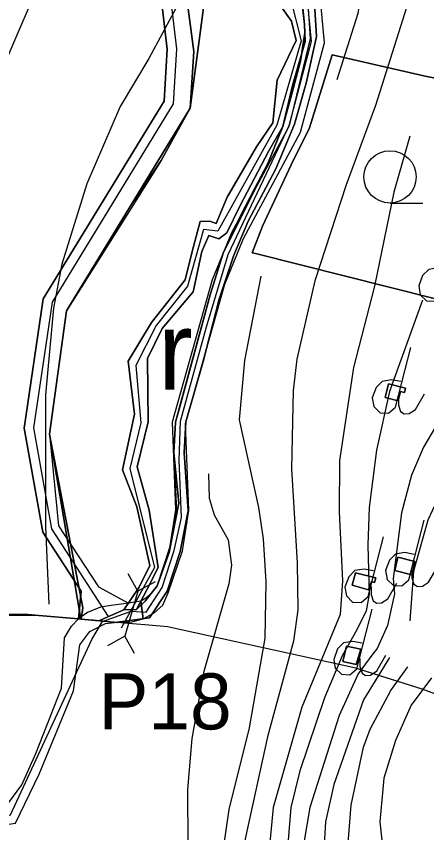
# Model space of a CAD drawing. Extents: x -1900516 to -575031, y -3809306 to -1157387.
# Drawn here: x -577832 to -577722.1, y -1161328.5 to -1161109.9 of the extents above; entities that cross this region are included whole.
import ezdxf

# ---------------------------------------------------------------- set-up
doc = ezdxf.new("R2010")
doc.units = 0
for name, color, linetype in [('01_OBVOD PÚ', 7, 'Continuous'), ('01_PARCELY_NÁVRH_PC', 7, 'Continuous'), ('01_PRVKY PRŮZKUMU', 7, 'Continuous'), ('01_SPRÁV_HRANICE', 7, 'Continuous'), ('01_VRSTEVNICE', 7, 'Continuous'), ('02_KULTURY STAV', 7, 'Continuous'), ('03_PC_NÁVRH', 7, 'Continuous'), ('03_PC_OBJEKTY_NÁVRH', 7, 'Continuous'), ('03_PC_STAV', 7, 'Continuous'), ('04_ZPF_OP_ORGAN', 7, 'Continuous'), ('05_VHO_V_TOK', 7, 'Continuous'), ('06_CHR_ÚZEMÍ', 7, 'Continuous'), ('06_ÚSES_BK', 7, 'Continuous')]:
    doc.layers.add(name, color=color, linetype=linetype)

msp = doc.modelspace()

# ---------------------------------------------------------------- linework, layer by layer
at = {"layer": '01_OBVOD PÚ'}
msp.add_lwpolyline([(-577536.34, -1161087.8), (-577579.71, -1161195.12), (-577586.41, -1161212.58), (-577595.83, -1161233.79), (-577602.65, -1161246.61), (-577606.83, -1161252.46), (-577611.73, -1161260.15), (-577628.1, -1161282.46), (-577632.96, -1161289.06), (-577654.64, -1161315.59), (-577704.91, -1161296.89), (-577723.33, -1161290.04), (-577738.87, -1161285.16), (-577741.11, -1161284.46), (-577791.55, -1161273.38), (-577796.53, -1161272.94), (-577801.98, -1161272.46), (-577805.05, -1161272.19), (-577811.48, -1161271.62), (-577812.83, -1161271.5), (-577826.04, -1161270.33), (-577828.91, -1161270.07), (-577971.47, -1161268.93)], dxfattribs=at)
at = {"layer": '01_PARCELY_NÁVRH_PC'}
for points in [[(-577787.61, -1161095.72), (-577784.52, -1161119.3), (-577785.42, -1161134.49), (-577793.19, -1161148.53), (-577818.61, -1161188.76), (-577823.1, -1161221.78), (-577820.7, -1161246.35), (-577810.03, -1161262.69), (-577802.01, -1161267.02), (-577806.62, -1161267.7), (-577809.47, -1161268.13), (-577812.97, -1161269.57), (-577815.39, -1161271.27), (-577814.69, -1161263.79), (-577824.97, -1161248.04), (-577829.96, -1161220.18), (-577824.86, -1161185.56), (-577792.44, -1161132.62), (-577791.65, -1161118.7), (-577794.47, -1161094.29)], [(-577754.35, -1161102.63), (-577753.04, -1161116.68), (-577759.16, -1161139.61), (-577774.38, -1161167.92), (-577779.53, -1161180.51), (-577790.24, -1161218.56), (-577789.36, -1161242.06), (-577790.98, -1161252.21), (-577794.42, -1161262.55), (-577795.82, -1161264.26), (-577797.36, -1161265.7), (-577798.66, -1161266.53), (-577798.07, -1161271.22), (-577795.11, -1161269.64), (-577792.75, -1161267.54), (-577791.32, -1161264.32), (-577787.56, -1161253.05), (-577785.85, -1161242.27), (-577786.72, -1161218.98), (-577776.21, -1161181.65), (-577771.21, -1161169.42), (-577755.88, -1161140.91), (-577749.5, -1161116.98), (-577750.94, -1161101.54)]]:
    msp.add_lwpolyline(points, dxfattribs=at)
msp.add_lwpolyline([(-577811.48, -1161271.62), (-577805.05, -1161272.19), (-577801.05, -1161272.06), (-577798.07, -1161271.22), (-577798.66, -1161266.53), (-577802.01, -1161267.02), (-577806.62, -1161267.7), (-577809.47, -1161268.13), (-577812.97, -1161269.57), (-577815.39, -1161271.27)], close=True, dxfattribs=at)
at = {"layer": '01_PRVKY PRŮZKUMU'}
for points in [[(-578011.27, -1161268.31), (-577983.21, -1161278), (-577964.25, -1161285.87), (-577945.5, -1161292.05), (-577902.54, -1161300.84), (-577890.68, -1161305.05), (-577876.08, -1161312.19), (-577857.04, -1161322.37), (-577846.83, -1161326.71), (-577841.28, -1161327.3), (-577832.28, -1161325.96), (-577825.93, -1161312.8), (-577816.68, -1161290.49), (-577815.06, -1161278.18), (-577812.35, -1161274.62), (-577808.15, -1161272.47), (-577804.94, -1161272.09)], [(-577997.05, -1161268.54), (-577982.2, -1161274.46), (-577962.24, -1161282.64), (-577946.06, -1161287.88), (-577901.2, -1161297.71), (-577889.29, -1161301.59), (-577873.65, -1161309.34), (-577857.29, -1161318.53), (-577846.72, -1161323.22), (-577841.59, -1161323.66), (-577838.09, -1161322.98), (-577834.26, -1161320.73), (-577830.53, -1161315.69), (-577826.82, -1161307.26), (-577819.9, -1161289.84), (-577819.16, -1161276.32), (-577817.23, -1161273.17), (-577815.39, -1161271.27)]]:
    msp.add_lwpolyline(points, dxfattribs=at)
at = {"layer": '01_SPRÁV_HRANICE'}
for p, q in [((-577828.91, -1161270.07), (-577971.47, -1161268.93)), ((-577826.04, -1161270.33), (-577828.91, -1161270.07)), ((-577812.83, -1161271.5), (-577826.04, -1161270.33)), ((-577811.48, -1161271.62), (-577812.83, -1161271.5)), ((-577805.05, -1161272.19), (-577811.48, -1161271.62)), ((-577801.98, -1161272.46), (-577805.05, -1161272.19)), ((-577796.53, -1161272.94), (-577801.98, -1161272.46)), ((-577791.55, -1161273.38), (-577796.53, -1161272.94)), ((-577741.11, -1161284.46), (-577791.55, -1161273.38)), ((-577739.75, -1161284.89), (-577741.11, -1161284.46)), ((-577723.33, -1161290.04), (-577739.75, -1161284.89)), ((-577704.77, -1161296.94), (-577723.33, -1161290.04))]:
    msp.add_line(p, q, dxfattribs=at)
at = {"layer": '01_VRSTEVNICE'}
for points in [[(-577754.42, -1161021.46), (-577794.11, -1161057.03), (-577803.76, -1161066.96), (-577815.51, -1161081.78), (-577824.32, -1161097.16), (-577835.64, -1161123.73), (-577843.05, -1161146.66), (-577846.96, -1161164.83), (-577849.96, -1161185.03), (-577851.02, -1161205.1), (-577850.88, -1161243.41), (-577853.54, -1161265.78), (-577856.05, -1161279.21), (-577861.65, -1161299.34), (-577865.98, -1161310.53), (-577870.73, -1161319.05)], [(-577733.74, -1161027.93), (-577732.17, -1161030.6), (-577730.91, -1161036.2), (-577730.35, -1161051.3), (-577731.33, -1161061.36), (-577734.36, -1161077.79), (-577738.19, -1161094.08), (-577740.56, -1161109.18), (-577746.16, -1161126.94)], [(-577774.83, -1161082.79), (-577785.58, -1161100.79), (-577796.49, -1161121.21), (-577804.18, -1161134.07), (-577813.13, -1161154.77), (-577819.84, -1161176.3), (-577822.08, -1161188.04), (-577824.18, -1161211.25), (-577824.18, -1161246.49), (-577823.34, -1161267.32)], [(-577722.39, -1161091.43), (-577735.81, -1161133.79), (-577743.64, -1161155.04), (-577752.03, -1161180.77), (-577756.92, -1161201.75), (-577757.9, -1161210.13), (-577758.32, -1161231.11), (-577756.78, -1161256.28), (-577756.64, -1161268.86), (-577757.76, -1161277.25), (-577764.75, -1161302.83), (-577770.76, -1161330.1), (-577772.59, -1161347.9), (-577772.74, -1161363.53)], [(-577726.58, -1161142.04), (-577730.91, -1161157), (-577736.09, -1161182.17), (-577741.68, -1161203.98), (-577745.45, -1161228.87), (-577745.59, -1161242.57), (-577744.62, -1161261.03), (-577745.32, -1161270.12), (-577755.52, -1161294.87), (-577763.21, -1161321.71), (-577764.89, -1161339.61), (-577765.45, -1161366.59)], [(-577766.57, -1161179.51), (-577770.9, -1161202.03), (-577772.3, -1161217.96), (-577767.13, -1161241.45), (-577765.87, -1161249.84), (-577765.17, -1161261.31), (-577765.45, -1161276.41), (-577769.65, -1161300.46), (-577775.1, -1161322.27), (-577776.5, -1161332.06), (-577777.95, -1161347.43), (-577777.48, -1161361.95)], [(-577723.22, -1161185.95), (-577732.03, -1161210.41), (-577735.53, -1161226.07), (-577737.49, -1161241.45), (-577737.91, -1161251.52), (-577737.49, -1161264.66), (-577738.36, -1161269.07), (-577740.84, -1161274.17), (-577744.76, -1161281.16), (-577749.51, -1161292.35), (-577756.08, -1161311.92), (-577758.46, -1161321.71), (-577760.14, -1161341.29), (-577760.42, -1161358.06), (-577760.7, -1161367.99)], [(-577712.74, -1161208.04), (-577722.94, -1161225.24), (-577726.16, -1161232.78), (-577728.82, -1161242.85), (-577731.05, -1161260.47), (-577730.77, -1161264.52), (-577732.59, -1161273.05), (-577735.39, -1161279.21), (-577736.51, -1161280.6), (-577740.42, -1161285.92), (-577745.59, -1161297.1), (-577753.43, -1161321.71), (-577754.96, -1161330.66), (-577755.66, -1161341.84), (-577753.84, -1161373.3)], [(-577704.07, -1161223.98), (-577709.8, -1161228.17), (-577716.09, -1161234.74), (-577719.45, -1161239.78), (-577721.83, -1161244.81), (-577725.6, -1161258.51), (-577726.58, -1161271.79)], [(-577780.55, -1161232.37), (-577780.41, -1161238.94), (-577779.01, -1161243.41), (-577775.24, -1161250.12), (-577774.4, -1161256.83), (-577775.1, -1161261.87), (-577781.81, -1161285.36), (-577785.03, -1161303.26), (-577786.14, -1161316.96), (-577786, -1161346.32), (-577784.47, -1161360.16)], [(-577732.03, -1161281.58), (-577739.02, -1161292.91), (-577746.99, -1161315.56), (-577749.23, -1161325.63), (-577750.07, -1161340.73), (-577747.98, -1161373.94)], [(-577740, -1161376.66), (-577740.7, -1161356.95), (-577743.08, -1161330.1), (-577742.38, -1161321.15), (-577739.02, -1161305.63), (-577737.21, -1161300.74), (-577731.75, -1161290.39), (-577727.14, -1161284.1)], [(-577720.85, -1161287.04), (-577726.3, -1161294.31), (-577730.49, -1161303.81), (-577733.57, -1161313.88), (-577734.69, -1161325.63), (-577733.57, -1161335.41), (-577730.49, -1161346.6), (-577727.42, -1161354.71), (-577719.87, -1161369.81), (-577715.25, -1161384.91)]]:
    msp.add_lwpolyline(points, dxfattribs=at)
at = {"layer": '02_KULTURY STAV'}
for points in [[(-577751.28, -1160949.74), (-577757.88, -1160990.86), (-577771.6, -1161030.33), (-577785.42, -1161134.49), (-577818.61, -1161188.76), (-577823.1, -1161221.78), (-577814.75, -1161271.33), (-577826.04, -1161270.33), (-577828.91, -1161270.07), (-577971.47, -1161268.93)], [(-577761.15, -1161107.2), (-577758.36, -1161111.21), (-577757.08, -1161116.41), (-577762.19, -1161126.99), (-577763.34, -1161138.48), (-577767.7, -1161144.84), (-577775.53, -1161158.3), (-577778.5, -1161165.36), (-577780.15, -1161164.79), (-577782.74, -1161164.86), (-577784.9, -1161172.9), (-577786.77, -1161180.43), (-577795.86, -1161191.94), (-577802.09, -1161202.24), (-577800.36, -1161216.44), (-577803.56, -1161231.34), (-577799.78, -1161241.25), (-577796.3, -1161256.98), (-577799.09, -1161262.77), (-577803.24, -1161268.82), (-577809.76, -1161271.65), (-577809.86, -1161271.76), (-577811.48, -1161271.62), (-577812.83, -1161271.5), (-577814.75, -1161271.33), (-577823.1, -1161221.78), (-577818.61, -1161188.76), (-577785.42, -1161134.49), (-577771.6, -1161030.33)], [(-577752.27, -1161104.96), (-577751.63, -1161115.29), (-577754.35, -1161127.78), (-577757.5, -1161138.81), (-577762.51, -1161150.79), (-577769.9, -1161164.8), (-577773.76, -1161173.88), (-577777.66, -1161185.66), (-577781.95, -1161202.35), (-577786.66, -1161218.47), (-577787.03, -1161226.78), (-577786.03, -1161242.3), (-577788.14, -1161253.2), (-577791.62, -1161263.87), (-577796.35, -1161271), (-577804.94, -1161272.09), (-577805.07, -1161272.19), (-577809.86, -1161271.76), (-577809.76, -1161271.65), (-577803.24, -1161268.82), (-577799.81, -1161268.72), (-577797.49, -1161266.52), (-577794.28, -1161262.43), (-577791.1, -1161253.5), (-577788.46, -1161240.23), (-577789.84, -1161226.73), (-577789.37, -1161218.56), (-577784.91, -1161202.13), (-577780.13, -1161184.51), (-577776.6, -1161173.29), (-577771.81, -1161162.95), (-577764.69, -1161149.3), (-577760.65, -1161139.38), (-577758.06, -1161128.48), (-577754.67, -1161116.62), (-577754.82, -1161112.15), (-577755.86, -1161102.57)], [(-577755.86, -1161102.57), (-577754.82, -1161112.15), (-577754.67, -1161116.62), (-577758.06, -1161128.48), (-577760.65, -1161139.38), (-577764.39, -1161145.93), (-577772.18, -1161160.71), (-577775.65, -1161167.86), (-577777.8, -1161169.45), (-577780.47, -1161168.57), (-577782.3, -1161172.87), (-577784.67, -1161183.66), (-577792.96, -1161193.51), (-577796.88, -1161201.54), (-577796.7, -1161218.47), (-577799.67, -1161230.54), (-577796.48, -1161242.16), (-577794.05, -1161257.45), (-577796.94, -1161263.26), (-577799.81, -1161268.72), (-577803.24, -1161268.82), (-577799.09, -1161262.77), (-577796.3, -1161256.98), (-577799.78, -1161241.25), (-577803.56, -1161231.34), (-577800.36, -1161216.44), (-577802.09, -1161202.24), (-577795.86, -1161191.94), (-577786.77, -1161180.43), (-577784.9, -1161172.9), (-577782.74, -1161164.86), (-577780.15, -1161164.79), (-577778.5, -1161165.36), (-577775.53, -1161158.3), (-577767.7, -1161144.84), (-577763.34, -1161138.48), (-577762.19, -1161126.99), (-577757.08, -1161116.41), (-577758.36, -1161111.21), (-577761.15, -1161107.2)], [(-577704.91, -1161296.89), (-577723.33, -1161290.04), (-577738.87, -1161285.16), (-577741.11, -1161284.46), (-577791.55, -1161273.38), (-577796.53, -1161272.94), (-577801.98, -1161272.46), (-577805.07, -1161272.19), (-577804.94, -1161272.09), (-577796.35, -1161271), (-577791.62, -1161263.87), (-577788.14, -1161253.2), (-577786.03, -1161242.3), (-577787.03, -1161226.78), (-577786.66, -1161218.47), (-577781.95, -1161202.35), (-577777.66, -1161185.66), (-577773.76, -1161173.88), (-577769.9, -1161164.8), (-577762.51, -1161150.79), (-577757.5, -1161138.81), (-577754.35, -1161127.78), (-577751.63, -1161115.29), (-577752.27, -1161104.96)], [(-577713.77, -1161127.61), (-577722.52, -1161125.9), (-577747.42, -1161120.21), (-577753.54, -1161139.79), (-577758.39, -1161149.65), (-577766.09, -1161166.12), (-577768.87, -1161173.2), (-577767.95, -1161173.46), (-577708.08, -1161188.54)], [(-577731.93, -1161159.91), (-577723.18, -1161159.91)], [(-577716.57, -1161177.75), (-577719.07, -1161177.27), (-577721.57, -1161177.67), (-577723.19, -1161179.28), (-577724.23, -1161182.11), (-577723.83, -1161184.45), (-577722.14, -1161186.06), (-577719.88, -1161186.22), (-577718.02, -1161184.61), (-577713.91, -1161168.64)], [(-577729.01, -1161207.73), (-577731.51, -1161207.25), (-577734.01, -1161207.65), (-577735.62, -1161209.26), (-577736.68, -1161212.09), (-577736.27, -1161214.43), (-577734.58, -1161216.04), (-577732.32, -1161216.2), (-577730.46, -1161214.59), (-577726.35, -1161198.62)], [(-577729.65, -1161211.85), (-577729.65, -1161214.02), (-577729.09, -1161215.72), (-577728.12, -1161216.36), (-577726.83, -1161216.28), (-577725.14, -1161215.15), (-577722.72, -1161210.96)], [(-577725.45, -1161253.97), (-577727.95, -1161253.49), (-577730.45, -1161253.89), (-577732.07, -1161255.5), (-577733.11, -1161258.33), (-577732.71, -1161260.67), (-577731.02, -1161262.28), (-577728.76, -1161262.44), (-577726.9, -1161260.83), (-577722.79, -1161244.86)], [(-577736.37, -1161258.42), (-577738.87, -1161257.94), (-577741.37, -1161258.34), (-577742.98, -1161259.95), (-577744.04, -1161262.78), (-577743.63, -1161265.12), (-577741.94, -1161266.73), (-577739.68, -1161266.89), (-577737.82, -1161265.28), (-577733.71, -1161249.31)], [(-577726.09, -1161258.09), (-577726.09, -1161260.26), (-577725.53, -1161261.96), (-577724.56, -1161262.6), (-577723.27, -1161262.52), (-577721.58, -1161261.39), (-577719.16, -1161257.2)], [(-577737.01, -1161262.54), (-577737.01, -1161264.71), (-577736.45, -1161266.41), (-577735.48, -1161267.05), (-577734.19, -1161266.97), (-577732.5, -1161265.84), (-577730.08, -1161261.65)], [(-577739.35, -1161277.75), (-577741.85, -1161277.27), (-577744.35, -1161277.67), (-577745.96, -1161279.28), (-577747.01, -1161282.11), (-577746.61, -1161284.45), (-577744.91, -1161286.06), (-577742.66, -1161286.22), (-577740.8, -1161284.61), (-577736.69, -1161268.64)], [(-577739.99, -1161281.87), (-577739.99, -1161284.04), (-577739.43, -1161285.74), (-577738.46, -1161286.38), (-577737.17, -1161286.3), (-577735.48, -1161285.17), (-577733.06, -1161280.98)]]:
    msp.add_lwpolyline(points, dxfattribs=at)
for points in [[(-577768.87, -1161173.2), (-577766.09, -1161166.12), (-577758.39, -1161149.65), (-577753.54, -1161139.79), (-577747.42, -1161120.21), (-577722.52, -1161125.9), (-577713.77, -1161127.61), (-577713.08, -1161137.03), (-577712.44, -1161150.65), (-577711.08, -1161159.96), (-577709.62, -1161170.52), (-577660.4, -1161182.78), (-577632.25, -1161191.32), (-577583.34, -1161204.57), (-577586.41, -1161212.58), (-577665.53, -1161190.23), (-577693.64, -1161183.9), (-577708.34, -1161180.79), (-577707.43, -1161187.95), (-577708.08, -1161188.54), (-577767.95, -1161173.46)], [(-577799.81, -1161268.72), (-577796.94, -1161263.26), (-577794.05, -1161257.45), (-577796.48, -1161242.16), (-577799.67, -1161230.54), (-577796.7, -1161218.47), (-577796.88, -1161201.54), (-577792.96, -1161193.51), (-577784.67, -1161183.66), (-577782.3, -1161172.87), (-577780.47, -1161168.57), (-577777.8, -1161169.45), (-577775.65, -1161167.86), (-577772.18, -1161160.71), (-577764.39, -1161145.93), (-577760.65, -1161139.38), (-577764.69, -1161149.3), (-577771.81, -1161162.95), (-577776.6, -1161173.29), (-577780.13, -1161184.51), (-577784.91, -1161202.13), (-577789.37, -1161218.56), (-577789.84, -1161226.73), (-577788.46, -1161240.23), (-577791.1, -1161253.5), (-577794.28, -1161262.43), (-577797.49, -1161266.52)], [(-577733.27, -1161212.02), (-577729.76, -1161212.89), (-577729.14, -1161210.36), (-577728.07, -1161210.63), (-577727.79, -1161209.48), (-577732.36, -1161208.35)], [(-577733.27, -1161212.02), (-577732.36, -1161208.35), (-577727.79, -1161209.48), (-577728.07, -1161210.63), (-577729.14, -1161210.36), (-577729.76, -1161212.89)], [(-577730.61, -1161258.32), (-577726.05, -1161259.47), (-577725.31, -1161255.88), (-577729.87, -1161254.73)], [(-577730.61, -1161258.32), (-577729.87, -1161254.73), (-577725.31, -1161255.88), (-577726.05, -1161259.47)], [(-577742.11, -1161262.24), (-577737.65, -1161263.44), (-577736.88, -1161261.22), (-577736.05, -1161261.5), (-577735.76, -1161260.23), (-577741.17, -1161258.92)], [(-577742.11, -1161262.24), (-577741.17, -1161258.92), (-577735.76, -1161260.23), (-577736.05, -1161261.5), (-577736.88, -1161261.22), (-577737.65, -1161263.44)], [(-577744.56, -1161282.69), (-577740.97, -1161283.44), (-577739.73, -1161279.4), (-577743.59, -1161278.55)], [(-577744.56, -1161282.69), (-577743.59, -1161278.55), (-577739.73, -1161279.4), (-577740.97, -1161283.44)]]:
    msp.add_lwpolyline(points, close=True, dxfattribs=at)
msp.add_circle((-577731.93, -1161152.91), 7, dxfattribs=at)
at = {"layer": '03_PC_NÁVRH'}
msp.add_lwpolyline([(-577760.66, -1160955.09), (-577763.88, -1160968.81), (-577762.39, -1160990.8), (-577775.77, -1161028.66), (-577791.94, -1161094.45), (-577789.15, -1161118.63), (-577789.98, -1161133.38), (-577822.46, -1161186.43), (-577827.43, -1161220.14), (-577822.6, -1161247.1), (-577807.4, -1161270.63)], dxfattribs=at)
at = {"layer": '03_PC_OBJEKTY_NÁVRH'}
for points in [[(-577794.84, -1161261.31), (-577799.49, -1161263.87), (-577802.04, -1161259.22)], [(-577799.49, -1161263.87), (-577802.97, -1161275.87)], [(-577800.41, -1161280.52), (-577802.97, -1161275.87), (-577807.62, -1161278.43)]]:
    msp.add_lwpolyline(points, dxfattribs=at)
at = {"layer": '03_PC_STAV'}
for points in [[(-577801.31, -1161269.18), (-577797.21, -1161269.41), (-577792.93, -1161262.83), (-577789.73, -1161252.91), (-577787.81, -1161244.14), (-577788.39, -1161228.76), (-577788.09, -1161218.34), (-577781.12, -1161193.05), (-577775.27, -1161173.72), (-577758.77, -1161138.81), (-577753.26, -1161115.86), (-577754.16, -1161102.42), (-577757.96, -1161089.13), (-577758.17, -1161082.4), (-577754.79, -1161069.95), (-577744.78, -1161057.32), (-577738.17, -1161043.62), (-577733.41, -1161012.91), (-577718.33, -1160989.57), (-577704.19, -1160964.95), (-577693.84, -1160944.43)], [(-578108.55, -1161235.7), (-578076.67, -1161253.25), (-578043.68, -1161258.6), (-578022.35, -1161263.57), (-577983.16, -1161275.8), (-577963.04, -1161284.55), (-577945.1, -1161290.13), (-577901.81, -1161299.32), (-577889.42, -1161303.65), (-577846.4, -1161325.37), (-577841.17, -1161325.68), (-577833.59, -1161323.73), (-577811.84, -1161276.79), (-577808.96, -1161271.94), (-577801.31, -1161269.18)]]:
    msp.add_lwpolyline(points, dxfattribs=at)
at = {"layer": '04_ZPF_OP_ORGAN'}
for points in [[(-577997.98, -1161268.55), (-577826.04, -1161270.33), (-577815.39, -1161271.27), (-577814.69, -1161263.79), (-577824.97, -1161248.03), (-577829.96, -1161220.18), (-577824.86, -1161185.56), (-577792.44, -1161132.61), (-577791.66, -1161118.7), (-577794.48, -1161094.29), (-577786.32, -1161061.12), (-577778.17, -1161027.94), (-577764.92, -1160990.45), (-577765.66, -1160979.53), (-577766.4, -1160968.6), (-577764.69, -1160961.32), (-577762.98, -1160954.04)], [(-577762.98, -1160954.04), (-577764.69, -1160961.32), (-577766.4, -1160968.6), (-577765.66, -1160979.53), (-577764.92, -1160990.45), (-577778.17, -1161027.94), (-577786.32, -1161061.12), (-577794.48, -1161094.29), (-577791.66, -1161118.7), (-577792.44, -1161132.61), (-577824.86, -1161185.56), (-577829.96, -1161220.18), (-577824.97, -1161248.03), (-577814.69, -1161263.79), (-577815.39, -1161271.27), (-577826.04, -1161270.33), (-577997.98, -1161268.55)]]:
    msp.add_lwpolyline(points, dxfattribs=at)
at = {"layer": '05_VHO_V_TOK'}
for p, q in [((-577758.76, -1161104.63), (-577755.7, -1161116.47)), ((-577755.7, -1161116.47), (-577762.25, -1161139.09)), ((-577762.25, -1161139.09), (-577778.06, -1161167.41)), ((-577781.86, -1161166.99), (-577786.15, -1161182.13)), ((-577778.06, -1161167.41), (-577781.86, -1161166.99)), ((-577786.15, -1161182.13), (-577794.54, -1161192.74)), ((-577794.54, -1161192.74), (-577800.06, -1161203.41)), ((-577800.06, -1161203.41), (-577798.65, -1161218.8)), ((-577798.65, -1161218.8), (-577801.59, -1161231)), ((-577801.59, -1161231), (-577795.03, -1161257.49)), ((-577795.03, -1161257.49), (-577803.98, -1161273.73))]:
    msp.add_line(p, q, dxfattribs=at)
at = {"layer": '06_CHR_ÚZEMÍ'}
msp.add_lwpolyline([(-577787.61, -1161095.72), (-577784.52, -1161119.3), (-577785.42, -1161134.49), (-577793.19, -1161148.53), (-577807.36, -1161170.88), (-577818.61, -1161188.76), (-577823.1, -1161221.78), (-577814.22, -1161268.26), (-577814.66, -1161271.34), (-577809.86, -1161271.76), (-577809.76, -1161271.65), (-577803.24, -1161268.82), (-577799.81, -1161268.72), (-577797.49, -1161266.52), (-577794.28, -1161262.43), (-577790.88, -1161252.49), (-577789.14, -1161242.38), (-577789.84, -1161226.73), (-577789.37, -1161218.56), (-577787.14, -1161210.34), (-577784.91, -1161202.13), (-577782.52, -1161193.32), (-577780.13, -1161184.51), (-577778.36, -1161178.9), (-577776.6, -1161173.29), (-577774.2, -1161168.12), (-577771.81, -1161162.95), (-577768.25, -1161156.12), (-577764.69, -1161149.3), (-577760.65, -1161139.38), (-577755.88, -1161121.94), (-577754.74, -1161114.38), (-577754.82, -1161112.15), (-577755.34, -1161107.36)], dxfattribs=at)
at = {"layer": '06_ÚSES_BK'}
for p, q in [((-577755.86, -1161102.57), (-577754.82, -1161112.15)), ((-577754.82, -1161112.15), (-577754.74, -1161114.38)), ((-577758.26, -1161130.66), (-577760.65, -1161139.38)), ((-577760.65, -1161139.38), (-577762.67, -1161144.34)), ((-577762.67, -1161144.34), (-577764.69, -1161149.3)), ((-577764.69, -1161149.3), (-577776.6, -1161173.29)), ((-577818.61, -1161188.76), (-577807.36, -1161170.88)), ((-577776.6, -1161173.29), (-577780.13, -1161184.51)), ((-577780.13, -1161184.51), (-577783.72, -1161197.72)), ((-577820.86, -1161205.27), (-577818.61, -1161188.76)), ((-577783.72, -1161197.72), (-577788.26, -1161214.45)), ((-577823.1, -1161221.78), (-577820.86, -1161205.27)), ((-577788.26, -1161214.45), (-577789.37, -1161218.56)), ((-577789.37, -1161218.56), (-577789.84, -1161226.73)), ((-577814.22, -1161268.26), (-577823.1, -1161221.78)), ((-577789.84, -1161226.73), (-577789.6, -1161232.6)), ((-577789.6, -1161232.6), (-577789.14, -1161242.38)), ((-577789.14, -1161242.38), (-577790.88, -1161252.49)), ((-577790.88, -1161252.49), (-577794.28, -1161262.43)), ((-577794.28, -1161262.43), (-577797.49, -1161266.52)), ((-577797.49, -1161266.52), (-577799.81, -1161268.72)), ((-577814.66, -1161271.34), (-577814.22, -1161268.26)), ((-577803.24, -1161268.82), (-577809.76, -1161271.65)), ((-577799.81, -1161268.72), (-577803.24, -1161268.82)), ((-577809.86, -1161271.76), (-577814.75, -1161271.33)), ((-577809.86, -1161271.76), (-577814.66, -1161271.34)), ((-577809.76, -1161271.65), (-577809.86, -1161271.76))]:
    msp.add_line(p, q, dxfattribs=at)
for points in [[(-577785.42, -1161134.49), (-577784.52, -1161119.3), (-577787.61, -1161095.72)], [(-577754.74, -1161114.38), (-577755.88, -1161121.94), (-577758.26, -1161130.66)], [(-577802.02, -1161161.62), (-577793.19, -1161148.53), (-577785.42, -1161134.49)]]:
    msp.add_lwpolyline(points, dxfattribs=at)

# ---------------------------------------------------------------- texts
at = {"layer": '02_KULTURY STAV'}
msp.add_text('r', height=21, dxfattribs=at).set_placement((-577794.1, -1161209.91))
msp.add_text('r', height=21, dxfattribs=at).set_placement((-577794.1, -1161209.91))
at = {"layer": '03_PC_OBJEKTY_NÁVRH'}
msp.add_text('P18', height=15, dxfattribs=at).set_placement((-577810.04, -1161300.84))

doc.saveas('drawing.dxf')
